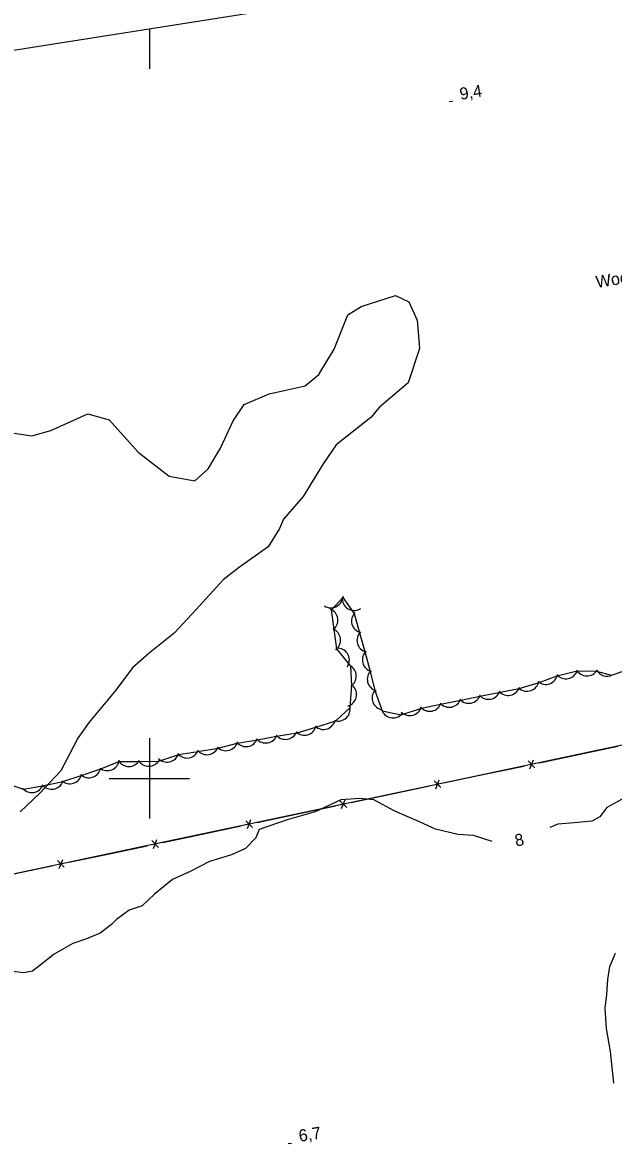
# Model space of a CAD drawing. Extents: x 643342 to 646936, y 5873857 to 5876103.
# Drawn here: x 644768.4 to 644915.8, y 5875508.2 to 5875788.4 of the extents above; entities that cross this region are included whole.
import ezdxf

# ---------------------------------------------------------------- set-up
doc = ezdxf.new("R2010")
doc.units = 0
for name, color, linetype in [('Niveau 1', 7, 'Continuous'), ('Niveau 2', 7, 'Continuous'), ('Niveau 3', 7, 'Continuous'), ('Niveau 37', 7, 'Continuous'), ('Niveau 44', 7, 'Continuous'), ('Niveau 60', 7, 'Continuous'), ('Niveau 61', 7, 'Continuous')]:
    doc.layers.add(name, color=color, linetype=linetype)

msp = doc.modelspace()

# ---------------------------------------------------------------- linework, layer by layer
at = {"layer": 'Niveau 1'}
msp.add_lwpolyline([(644763.57, 5875686.46), (644770.68, 5875685.4), (644775.42, 5875686.76), (644784.66, 5875690.85), (644789.95, 5875689.4), (644797.21, 5875681.3), (644804.96, 5875675.34), (644811.33, 5875674.16), (644814.64, 5875677.14), (644817.74, 5875682.32), (644820.92, 5875689.13), (644823.65, 5875693.23), (644829.89, 5875695.89), (644838.84, 5875697.85), (644842.28, 5875700.72), (644846.08, 5875707.01), (644849.54, 5875715.6), (644852.82, 5875717.64), (644861.35, 5875720.38), (644864.74, 5875718.82), (644866.8, 5875714.22), (644867.35, 5875707.16), (644864.58, 5875698.64), (644857.41, 5875692.51), (644855.22, 5875689.99), (644846.61, 5875683.15), (644843.35, 5875678.43), (644838.34, 5875670.28), (644833.44, 5875664.59), (644832.44, 5875662.28), (644829.63, 5875657.71), (644822.47, 5875652.63), (644818.37, 5875649.46), (644811.65, 5875642.09), (644806.18, 5875636.22), (644799.94, 5875631.22), (644795.76, 5875627.57), (644791.66, 5875621.95), (644784.99, 5875613.99), (644782.17, 5875610.05), (644777.96, 5875601.9), (644772.58, 5875596.21), (644767.78, 5875591.69)], dxfattribs=at)
at = {"layer": 'Niveau 2'}
for points in [[(644885.48, 5875584.25), (644880.82, 5875585.73), (644876.97, 5875586.04), (644871.38, 5875587.32), (644867.39, 5875589.2), (644861.22, 5875591.78), (644855.97, 5875594.62), (644852.47, 5875594.96), (644847.79, 5875594.62), (644841.34, 5875591.64), (644834.39, 5875589.63), (644827.41, 5875587.25), (644826.53, 5875585.18), (644823.99, 5875582.54), (644820.48, 5875580.94), (644815.03, 5875579.23), (644810.18, 5875576.75), (644805.76, 5875574.78), (644801.25, 5875571.09), (644798.2, 5875568.23), (644794.99, 5875567.13), (644791.77, 5875564.84), (644790.59, 5875563.56), (644787.71, 5875561.43), (644784.3, 5875560.01), (644780.87, 5875558.81), (644776.24, 5875556.17), (644772.73, 5875553.39), (644770.89, 5875551.93), (644768.6, 5875551.49), (644765.19, 5875551.94)], [(644920.46, 5875596.23), (644914.12, 5875592.74), (644912.33, 5875590.41), (644910.37, 5875589.36), (644905.94, 5875588.92), (644901.91, 5875588.57), (644899.91, 5875587.76)], [(644915.83, 5875524.01), (644915.01, 5875531.93), (644913.98, 5875537.6), (644913.65, 5875542.74), (644914.11, 5875546.13), (644914.31, 5875549.86), (644914.85, 5875553.08), (644916.26, 5875556.43)]]:
    msp.add_lwpolyline(points, dxfattribs=at)
at = {"layer": 'Niveau 3'}
for p, q in [((644874.78, 5875768.73), (644875.57, 5875768.85)), ((644834.64, 5875508.96), (644835.43, 5875509.08))]:
    msp.add_line(p, q, dxfattribs=at)
at = {"layer": 'Niveau 37'}
for points in [[(645117.57, 5875650.61), (645049.07, 5875635.9), (644963.02, 5875617.79), (644871.7, 5875598.49), (644797.33, 5875582.76), (644750.3, 5875572.83), (644759.41, 5875529.24), (644766.72, 5875494.89)], [(644907.07, 5875605.97), (644916.86, 5875608.03)], [(644897.29, 5875603.9), (644907.07, 5875605.97)], [(644883.59, 5875601.01), (644893.38, 5875603.07)], [(644894.5, 5875604.33), (644896.18, 5875602.64)], [(644894.91, 5875602.38), (644895.77, 5875604.6)], [(644871.02, 5875599.37), (644872.7, 5875597.68)], [(644871.43, 5875597.42), (644872.29, 5875599.64)], [(644873.81, 5875598.94), (644883.59, 5875601.01)], [(644860.11, 5875596.04), (644869.89, 5875598.11)], [(644847.54, 5875594.4), (644849.22, 5875592.72)], [(644847.95, 5875592.45), (644848.81, 5875594.67)], [(644850.33, 5875593.97), (644860.11, 5875596.04)], [(644826.85, 5875589), (644836.63, 5875591.07)], [(644836.63, 5875591.07), (644846.41, 5875593.14)], [(644813.15, 5875586.11), (644822.93, 5875588.18)], [(644824.06, 5875589.43), (644825.74, 5875587.75)], [(644824.47, 5875587.48), (644825.33, 5875589.7)], [(644803.37, 5875584.04), (644813.15, 5875586.11)], [(644789.67, 5875581.14), (644799.45, 5875583.21)], [(644800.58, 5875584.47), (644802.26, 5875582.78)], [(644800.99, 5875582.51), (644801.85, 5875584.74)], [(644777.11, 5875579.51), (644778.79, 5875577.82)], [(644777.52, 5875577.56), (644778.38, 5875579.78)], [(644779.89, 5875579.08), (644789.67, 5875581.14)], [(644766.2, 5875576.19), (644775.98, 5875578.25)]]:
    msp.add_lwpolyline(points, dxfattribs=at)
at = {"layer": 'Niveau 44'}
for points in [[(644846.1, 5875637.1), (644845.45, 5875642.05), (644848.26, 5875645.09), (644851.06, 5875641.08), (644852.42, 5875636.27), (644853.74, 5875631.6), (644855.05, 5875626.63), (644856.25, 5875621.93), (644858.03, 5875616.87), (644862.78, 5875615.83), (644867.87, 5875617.51), (644872.63, 5875618.48), (644877.67, 5875619.5), (644882.43, 5875620.47), (644887.47, 5875621.48), (644892.23, 5875622.44), (644897.19, 5875623.93), (644901.75, 5875625.57), (644906.68, 5875626.82), (644911.53, 5875626.74), (644915.3, 5875625.7), (644921.62, 5875627.85)], [(644763.92, 5875598.92), (644768.57, 5875597.33), (644773.36, 5875598.11), (644778.41, 5875599.22), (644783.03, 5875600.7), (644787.91, 5875602.38), (644792.42, 5875604.19), (644797.47, 5875604.22), (644802.33, 5875604.29), (644807.31, 5875605.93), (644812.1, 5875606.73), (644817.2, 5875607.56), (644821.9, 5875608.8), (644826.96, 5875609.64), (644831.73, 5875610.52), (644836.85, 5875611.36), (644841.49, 5875612.77), (644846.51, 5875614.34), (644850.05, 5875617.65), (644850.47, 5875623.12), (644850.27, 5875627.97), (644846.74, 5875632.28), (644846.1, 5875637.1)]]:
    msp.add_lwpolyline(points, dxfattribs=at)
for centre, start, end in [((644845.3, 5875645.51), 237.7766, 357.7545), ((644845.3, 5875645.51), 237.7766, 357.7545), ((644845.3, 5875645.51), 237.7766, 357.7545), ((644851.12, 5875644.84), 183.3915, 303.3694), ((644851.12, 5875644.84), 183.3915, 303.3694), ((644851.12, 5875644.84), 183.3915, 303.3694), ((644844.02, 5875639.42), 307.5368, 67.5147), ((644844.02, 5875639.42), 307.5368, 67.5147), ((644844.02, 5875639.42), 307.5368, 67.5147), ((644853.42, 5875639.23), 135.7902, 255.7681), ((644853.42, 5875639.23), 135.7902, 255.7681), ((644853.42, 5875639.23), 135.7902, 255.7681), ((644844.67, 5875634.46), 307.5368, 67.5147), ((644844.67, 5875634.46), 307.5368, 67.5147), ((644844.67, 5875634.46), 307.5368, 67.5147), ((644854.78, 5875634.41), 135.7902, 255.7681), ((644854.78, 5875634.41), 135.7902, 255.7681), ((644854.78, 5875634.41), 135.7902, 255.7681), ((644846.88, 5875629.47), 325.3498, 85.3277), ((644846.88, 5875629.47), 325.3498, 85.3277), ((644846.88, 5875629.47), 325.3498, 85.3277), ((644856.12, 5875629.56), 134.3111, 254.289), ((644856.12, 5875629.56), 134.3111, 254.289), ((644856.12, 5875629.56), 134.3111, 254.289), ((644848.61, 5875625.47), 302.3798, 62.3577), ((644848.61, 5875625.47), 302.3798, 62.3577), ((644848.61, 5875625.47), 302.3798, 62.3577), ((644857.35, 5875624.71), 134.3111, 254.289), ((644857.35, 5875624.71), 134.3111, 254.289), ((644857.35, 5875624.71), 134.3111, 254.289), ((644898.87, 5875626.41), 229.7977, 349.7757), ((644898.87, 5875626.41), 229.7977, 349.7757), ((644898.87, 5875626.41), 229.7977, 349.7757), ((644903.88, 5875627.82), 221.6777, 341.6557), ((644903.88, 5875627.82), 221.6777, 341.6557), ((644903.88, 5875627.82), 221.6777, 341.6557), ((644909.13, 5875628.55), 209.0038, 328.9818), ((644909.13, 5875628.55), 209.0038, 328.9818), ((644909.13, 5875628.55), 209.0038, 328.9818), ((644914.13, 5875628.46), 209.0038, 297.316), ((644914.13, 5875628.46), 209.0038, 297.316), ((644914.13, 5875628.46), 209.0038, 297.316), ((644848.68, 5875620.92), 286.0489, 46.0269), ((644848.68, 5875620.92), 286.0489, 46.0269), ((644848.68, 5875620.92), 286.0489, 46.0269), ((644858.54, 5875620.04), 140.9979, 260.9759), ((644858.54, 5875620.04), 140.9979, 260.9759), ((644858.54, 5875620.04), 140.9979, 260.9759), ((644884.6, 5875622.7), 221.4184, 341.3963), ((644884.6, 5875622.7), 221.4184, 341.3963), ((644884.6, 5875622.7), 221.4184, 341.3963), ((644889.5, 5875623.69), 221.4184, 341.3963), ((644889.5, 5875623.69), 221.4184, 341.3963), ((644889.5, 5875623.69), 221.4184, 341.3963), ((644894.17, 5875624.72), 229.7977, 349.7757), ((644894.17, 5875624.72), 229.7977, 349.7757), ((644894.17, 5875624.72), 229.7977, 349.7757), ((644869.9, 5875619.72), 221.5151, 341.4931), ((644869.9, 5875619.72), 221.5151, 341.4931), ((644869.9, 5875619.72), 221.5151, 341.4931), ((644874.8, 5875620.72), 221.5151, 341.4931), ((644874.8, 5875620.72), 221.5151, 341.4931), ((644874.8, 5875620.72), 221.5151, 341.4931), ((644879.7, 5875621.71), 221.5151, 341.4931), ((644879.7, 5875621.71), 221.5151, 341.4931), ((644879.7, 5875621.71), 221.5151, 341.4931), ((644847.08, 5875617.28), 253.1304, 13.1083), ((644847.08, 5875617.28), 253.1304, 13.1083), ((644847.08, 5875617.28), 253.1304, 13.1083), ((644860.78, 5875618.08), 197.6369, 317.6149), ((644860.78, 5875618.08), 197.6369, 317.6149), ((644860.78, 5875618.08), 197.6369, 317.6149), ((644864.94, 5875618.64), 224.4304, 344.4084), ((644864.94, 5875618.64), 224.4304, 344.4084), ((644864.94, 5875618.64), 224.4304, 344.4084), ((644843.44, 5875615.2), 226.8532, 346.8311), ((644843.44, 5875615.2), 226.8532, 346.8311), ((644843.44, 5875615.2), 226.8532, 346.8311), ((644829.03, 5875611.81), 220.4468, 340.4248), ((644829.03, 5875611.81), 220.4468, 340.4248), ((644829.03, 5875611.81), 220.4468, 340.4248), ((644833.94, 5875612.72), 220.4468, 340.4248), ((644833.94, 5875612.72), 220.4468, 340.4248), ((644833.94, 5875612.72), 220.4468, 340.4248), ((644838.66, 5875613.75), 226.8532, 346.8311), ((644838.66, 5875613.75), 226.8532, 346.8311), ((644838.66, 5875613.75), 226.8532, 346.8311), ((644814.35, 5875608.9), 219.5188, 339.4967), ((644814.35, 5875608.9), 219.5188, 339.4967), ((644814.35, 5875608.9), 219.5188, 339.4967), ((644819.1, 5875609.89), 224.7477, 344.7257), ((644819.1, 5875609.89), 224.7477, 344.7257), ((644819.1, 5875609.89), 224.7477, 344.7257), ((644824.11, 5875610.91), 220.4468, 340.4248), ((644824.11, 5875610.91), 220.4468, 340.4248), ((644824.11, 5875610.91), 220.4468, 340.4248), ((644804.41, 5875607.05), 223.6389, 343.6169), ((644804.41, 5875607.05), 223.6389, 343.6169), ((644804.41, 5875607.05), 223.6389, 343.6169), ((644809.41, 5875608.07), 219.5188, 339.4967), ((644809.41, 5875608.07), 219.5188, 339.4967), ((644809.41, 5875608.07), 219.5188, 339.4967), ((644784.94, 5875603.16), 227.755, 347.733), ((644784.94, 5875603.16), 227.755, 347.733), ((644784.94, 5875603.16), 227.755, 347.733), ((644789.51, 5875604.92), 231.854, 351.832), ((644789.51, 5875604.92), 231.854, 351.832), ((644789.51, 5875604.92), 231.854, 351.832), ((644794.87, 5875605.95), 210.8404, 330.8183), ((644794.87, 5875605.95), 210.8404, 330.8183), ((644794.87, 5875605.95), 210.8404, 330.8183), ((644799.87, 5875606.02), 210.8404, 330.8183), ((644799.87, 5875606.02), 210.8404, 330.8183), ((644799.87, 5875606.02), 210.8404, 330.8183), ((644775.61, 5875600.27), 219.3613, 339.3392), ((644775.61, 5875600.27), 219.3613, 339.3392), ((644775.61, 5875600.27), 219.3613, 339.3392), ((644780.18, 5875601.64), 227.755, 347.733), ((644780.18, 5875601.64), 227.755, 347.733), ((644780.18, 5875601.64), 227.755, 347.733), ((644770.67, 5875599.46), 219.3613, 339.3392), ((644770.67, 5875599.46), 219.3613, 339.3392), ((644770.67, 5875599.46), 219.3613, 339.3392)]:
    msp.add_arc(centre, 3, start, end, dxfattribs=at)
at = {"layer": 'Niveau 60'}
msp.add_line((644800, 5875786.92), (644800, 5875776.92), dxfattribs=at)
msp.add_lwpolyline([(643367.26, 5875561.52), (646133.22, 5875996.67), (646397.42, 5874317.29), (643631.46, 5873882.15)], close=True, dxfattribs=at)
at = {"layer": 'Niveau 61'}
for points in [[(644800, 5875610), (644800, 5875600), (644800, 5875590)], [(644790, 5875600), (644800, 5875600), (644810, 5875600)]]:
    msp.add_lwpolyline(points, dxfattribs=at)

# ---------------------------------------------------------------- texts
at = {"layer": 'Niveau 2'}
msp.add_text('8', height=3, rotation=11.7366, dxfattribs=at).set_placement((644891.47, 5875582.97))
at = {"layer": 'Niveau 3'}
for s, p in [('9,4  ', (644877.63, 5875769.13)), ('6,7  ', (644837.49, 5875509.37))]:
    msp.add_text(s, height=3, rotation=8.9405, dxfattribs=at).set_placement(p)
at = {"layer": 'Niveau 44'}
msp.add_text('Wood', height=3, rotation=8.9405, dxfattribs=at).set_placement((644911.6, 5875722.26))

doc.saveas('drawing.dxf')
